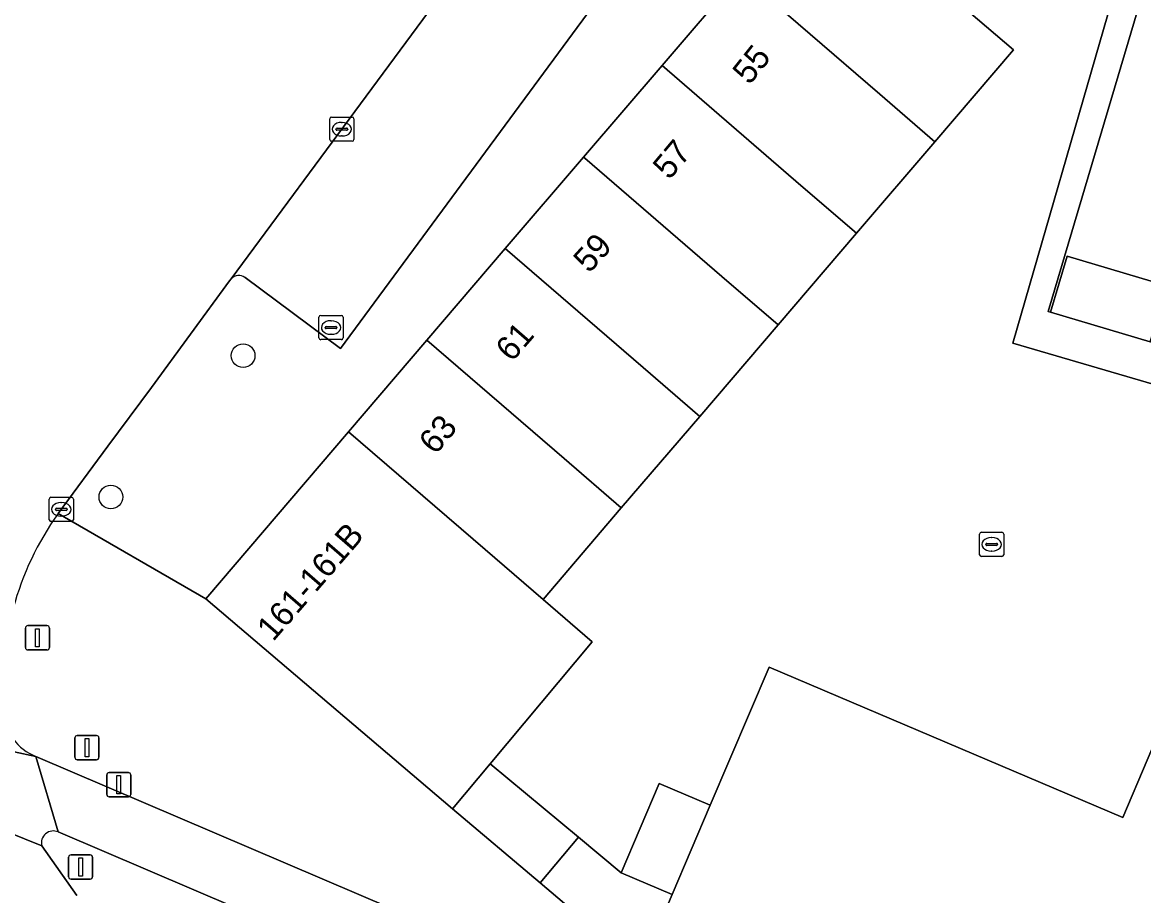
# Model space of a CAD drawing. Extents: x 161771 to 163125, y 382475 to 383179.
# Drawn here: x 162402.66 to 162448.94, y 382559.14 to 382595.18 of the extents above; entities that cross this region are included whole.
import ezdxf

# ---------------------------------------------------------------- set-up
doc = ezdxf.new("R2010")
doc.units = 0
for name, color, linetype in [('IMGEO_Berm_groen', 7, 'Continuous'), ('IMGEO_Boom', 7, 'Continuous'), ('IMGEO_Drukknoppaal', 7, 'Continuous'), ('IMGEO_Erf', 7, 'Continuous'), ('IMGEO_Fietspad_gesloten', 7, 'Continuous'), ('IMGEO_Kolk', 7, 'Continuous'), ('IMGEO_Pand', 7, 'Continuous'), ('IMGEO_Pand_nummerreeks', 7, 'Continuous'), ('IMGEO_Parkeervlak_open', 7, 'Continuous'), ('IMGEO_Rijbaan_lokaal_gesloten', 7, 'Continuous'), ('IMGEO_Rijbaan_lokaal_open', 7, 'Continuous'), ('IMGEO_Rioolput', 7, 'Continuous'), ('IMGEO_Verkeersregelinstallatiepaal', 7, 'Continuous'), ('IMGEO_Voetpad_open', 7, 'Continuous')]:
    doc.layers.add(name, color=color, linetype=linetype)

msp = doc.modelspace()

# ---------------------------------------------------------------- linework, layer by layer
at = {"layer": 'IMGEO_Berm_groen'}
for points in [[(162469.061, 382534.017), (162404.14, 382561.763)], [(162403.459, 382561.19), (162404.901, 382559.138)]]:
    msp.add_lwpolyline(points, dxfattribs=at)
msp.add_arc((162403.938, 382561.312), 0.494, 65.9174, 194.2378, dxfattribs=at)
at = {"layer": 'IMGEO_Boom'}
for centre in [(162411.773, 382581.424), (162406.313, 382575.59)]:
    msp.add_circle(centre, 0.489, dxfattribs=at)
at = {"layer": 'IMGEO_Drukknoppaal'}
for p, q in [((162406.144, 382563.316), (162406.144, 382564.116)), ((162406.144, 382564.116), (162406.144, 382563.316)), ((162406.244, 382564.216), (162407.034, 382564.216)), ((162407.034, 382564.216), (162406.244, 382564.216)), ((162407.134, 382564.116), (162407.134, 382563.316)), ((162407.134, 382563.316), (162407.134, 382564.116)), ((162407.034, 382563.216), (162406.244, 382563.216)), ((162406.244, 382563.216), (162407.034, 382563.216))]:
    msp.add_line(p, q, dxfattribs=at)
msp.add_lwpolyline([(162406.564, 382564.091), (162406.714, 382564.091), (162406.714, 382563.341), (162406.564, 382563.341), (162406.564, 382564.091)], dxfattribs=at)
for centre, start, end in [((162406.244, 382564.116), 90, 180), ((162406.244, 382564.116), 90, 180), ((162407.034, 382564.116), 0, 90), ((162407.034, 382564.116), 360, 90), ((162406.244, 382563.316), 180, 270), ((162406.244, 382563.316), 180, 270), ((162407.034, 382563.316), 270, 0), ((162407.034, 382563.316), 270, 0)]:
    msp.add_arc(centre, 0.1, start, end, dxfattribs=at)
at = {"layer": 'IMGEO_Erf'}
for points in [[(162449.807, 382599.423), (162445, 382583.251), (162445.105, 382583.214), (162445.786, 382585.524), (162449.901, 382584.31)], [(162479.442, 382571.437), (162443.542, 382581.946), (162447.462, 382595.504), (162446.694, 382595.726), (162447.021, 382596.856), (162443.112, 382597.984), (162441.344, 382595.946), (162443.573, 382594.045), (162440.326, 382590.253), (162437.091, 382586.474), (162433.855, 382582.695), (162430.619, 382578.916), (162427.384, 382575.137), (162424.152, 382571.362), (162426.182, 382569.617), (162421.975, 382564.582), (162425.614, 382561.549), (162427.379, 382560.074), (162428.95, 382563.764), (162431.057, 382562.867), (162433.486, 382568.571), (162448.082, 382562.355), (162450.099, 382567.09)]]:
    msp.add_lwpolyline(points, dxfattribs=at)
at = {"layer": 'IMGEO_Fietspad_gesloten'}
msp.add_lwpolyline([(162521.087, 382523.559), (162520.825, 382523.575), (162513.343, 382524.453), (162510.286, 382524.663), (162510.033, 382524.703), (162497.786, 382526.615), (162496.462, 382526.848), (162495.481, 382527.248), (162479.297, 382532.536), (162475.554, 382533.976), (162403.216, 382564.883), (162404.14, 382561.763), (162469.061, 382534.017), (162472.252, 382532.621), (162472.813, 382532.398)], dxfattribs=at)
at = {"layer": 'IMGEO_Kolk'}
for p, q in [((162415.347, 382590.345), (162415.347, 382591.197)), ((162415.422, 382591.271), (162416.274, 382591.271)), ((162416.348, 382591.197), (162416.348, 382590.345)), ((162415.606, 382590.765), (162415.606, 382590.777)), ((162416.044, 382590.728), (162415.646, 382590.728)), ((162415.649, 382590.814), (162416.047, 382590.814)), ((162415.835, 382591.051), (162415.86, 382591.051)), ((162416.09, 382590.777), (162416.09, 382590.765)), ((162416.274, 382590.271), (162415.422, 382590.271)), ((162415.858, 382590.491), (162415.833, 382590.491)), ((162403.765, 382574.653), (162403.765, 382575.505)), ((162403.84, 382575.579), (162404.692, 382575.579)), ((162404.766, 382575.505), (162404.766, 382574.653)), ((162404.024, 382575.073), (162404.024, 382575.085)), ((162404.462, 382575.036), (162404.064, 382575.036)), ((162404.067, 382575.122), (162404.465, 382575.122)), ((162404.253, 382575.359), (162404.278, 382575.359)), ((162404.508, 382575.085), (162404.508, 382575.073)), ((162404.692, 382574.579), (162403.84, 382574.579)), ((162404.276, 382574.799), (162404.251, 382574.799)), ((162442.172, 382573.207), (162442.172, 382574.059)), ((162442.247, 382574.133), (162443.099, 382574.133)), ((162443.173, 382574.059), (162443.173, 382573.207)), ((162442.431, 382573.627), (162442.431, 382573.639)), ((162442.869, 382573.59), (162442.471, 382573.59)), ((162442.474, 382573.676), (162442.872, 382573.676)), ((162442.66, 382573.913), (162442.685, 382573.913)), ((162442.915, 382573.639), (162442.915, 382573.627)), ((162443.099, 382573.133), (162442.247, 382573.133)), ((162442.683, 382573.353), (162442.658, 382573.353))]:
    msp.add_line(p, q, dxfattribs=at)
for points in [[(162415.347, 382590.345), (162415.347, 382591.197)], [(162415.422, 382591.271), (162416.274, 382591.271)], [(162416.348, 382591.197), (162416.348, 382590.345)], [(162416.274, 382590.271), (162415.422, 382590.271)], [(162403.765, 382574.653), (162403.765, 382575.505)], [(162403.84, 382575.579), (162404.692, 382575.579)], [(162404.766, 382575.505), (162404.766, 382574.653)], [(162404.692, 382574.579), (162403.84, 382574.579)], [(162442.172, 382573.207), (162442.172, 382574.059)], [(162442.247, 382574.133), (162443.099, 382574.133)], [(162443.173, 382574.059), (162443.173, 382573.207)], [(162443.099, 382573.133), (162442.247, 382573.133)]]:
    msp.add_lwpolyline(points, dxfattribs=at)
for centre, radius, start, end in [((162415.424, 382591.195), 0.0765, 91.552, 178.448), ((162415.424, 382591.195), 0.0765, 91.552, 178.448), ((162416.272, 382591.195), 0.0765, 1.552, 88.448), ((162416.272, 382591.195), 0.0765, 1.552, 88.448), ((162415.646, 382590.774), 0.0403, 85.8775, 175.7526), ((162415.643, 382590.764), 0.0366, 178.938, 274.7102), ((162416.047, 382590.771), 0.043, 264.8664, 352.4533), ((162416.051, 382590.776), 0.0386, 1.7309, 96.639), ((162415.424, 382590.347), 0.0765, 181.552, 268.448), ((162415.424, 382590.347), 0.0765, 181.552, 268.448), ((162416.272, 382590.347), 0.0765, 271.552, 358.448), ((162416.272, 382590.347), 0.0765, 271.552, 358.448), ((162403.842, 382575.503), 0.0765, 91.552, 178.448), ((162403.842, 382575.503), 0.0765, 91.552, 178.448), ((162404.69, 382575.503), 0.0765, 1.552, 88.448), ((162404.69, 382575.503), 0.0765, 1.552, 88.448), ((162404.064, 382575.082), 0.0403, 85.8775, 175.7526), ((162404.061, 382575.072), 0.0366, 178.938, 274.7102), ((162404.465, 382575.079), 0.043, 264.8664, 352.4533), ((162404.469, 382575.084), 0.0386, 1.7309, 96.639), ((162403.842, 382574.655), 0.0765, 181.552, 268.448), ((162403.842, 382574.655), 0.0765, 181.552, 268.448), ((162404.69, 382574.655), 0.0765, 271.552, 358.448), ((162404.69, 382574.655), 0.0765, 271.552, 358.448), ((162442.249, 382574.057), 0.0765, 91.552, 178.448), ((162442.249, 382574.057), 0.0765, 91.552, 178.448), ((162443.097, 382574.057), 0.0765, 1.552, 88.448), ((162443.097, 382574.057), 0.0765, 1.552, 88.448), ((162442.471, 382573.636), 0.0403, 85.8775, 175.7526), ((162442.468, 382573.626), 0.0366, 178.938, 274.7102), ((162442.872, 382573.633), 0.043, 264.8664, 352.4533), ((162442.876, 382573.638), 0.0386, 1.7309, 96.639), ((162442.249, 382573.209), 0.0765, 181.552, 268.448), ((162442.249, 382573.209), 0.0765, 181.552, 268.448), ((162443.097, 382573.209), 0.0765, 271.552, 358.448), ((162443.097, 382573.209), 0.0765, 271.552, 358.448)]:
    msp.add_arc(centre, radius, start, end, dxfattribs=at)
for centre, major_axis, ratio, start_param, end_param in [((162415.834, 382590.771), (-0.387, 0.002), 0.722429, 4.712389, 7.853982), ((162415.859, 382590.771), (-0.39, 0.002), 0.717154, 1.570796, 4.712389), ((162404.252, 382575.079), (-0.387, 0.002), 0.722429, 4.712389, 7.853982), ((162404.277, 382575.079), (-0.39, 0.002), 0.717154, 1.570796, 4.712389), ((162442.659, 382573.633), (-0.387, 0.002), 0.722429, 4.712389, 7.853982), ((162442.684, 382573.633), (-0.39, 0.002), 0.717154, 1.570796, 4.712389)]:
    msp.add_ellipse(centre, major_axis=major_axis, ratio=ratio, start_param=start_param, end_param=end_param, dxfattribs=at)
at = {"layer": 'IMGEO_Pand'}
for points in [[(162441.344, 382595.946), (162435.507, 382600.923), (162432.3, 382597.178), (162438.057, 382592.211), (162440.326, 382590.253), (162443.573, 382594.045)], [(162438.057, 382592.211), (162432.3, 382597.178), (162429.065, 382593.399), (162434.798, 382588.452), (162437.091, 382586.474), (162440.326, 382590.253)], [(162434.798, 382588.452), (162429.065, 382593.399), (162425.829, 382589.619), (162425.877, 382589.577), (162431.539, 382584.693), (162433.855, 382582.695), (162437.091, 382586.474)], [(162431.539, 382584.693), (162425.877, 382589.577), (162425.829, 382589.619), (162422.593, 382585.84), (162428.28, 382580.934), (162430.619, 382578.916), (162433.855, 382582.695)], [(162428.28, 382580.934), (162422.593, 382585.84), (162419.358, 382582.061), (162425.021, 382577.175), (162427.384, 382575.137), (162430.619, 382578.916)], [(162449.901, 382584.31), (162445.786, 382585.524), (162445.105, 382583.214), (162449.219, 382581.999)], [(162425.021, 382577.175), (162419.358, 382582.061), (162416.122, 382578.282), (162421.762, 382573.417), (162424.152, 382571.362), (162427.384, 382575.137)], [(162424.152, 382571.362), (162421.762, 382573.417), (162416.122, 382578.282), (162410.234, 382571.388), (162420.418, 382562.718), (162421.975, 382564.582), (162426.182, 382569.617)], [(162455.89, 382558.94), (162457.939, 382563.752), (162450.099, 382567.09), (162448.082, 382562.355), (162433.486, 382568.571), (162431.057, 382562.867), (162429.486, 382559.177), (162428.378, 382556.576), (162442.176, 382550.686), (162456.309, 382544.653), (162459.282, 382543.394), (162459.996, 382544.99), (162463.859, 382543.342), (162468.969, 382555.275), (162466.362, 382556.385), (162465.676, 382554.773)], [(162421.975, 382564.582), (162420.418, 382562.718), (162424.036, 382559.661), (162425.614, 382561.549)], [(162427.379, 382560.074), (162429.486, 382559.177), (162431.057, 382562.867), (162428.95, 382563.764)], [(162425.614, 382561.549), (162424.036, 382559.661), (162426.955, 382557.189), (162428.378, 382556.576), (162429.486, 382559.177), (162427.379, 382560.074)]]:
    msp.add_lwpolyline(points, close=True, dxfattribs=at)
at = {"layer": 'IMGEO_Parkeervlak_open'}
for points in [[(162428.004, 382607.232), (162411.282, 382584.599)], [(162411.85, 382584.649), (162415.795, 382581.715), (162431.976, 382603.679), (162428.174, 382606.474)]]:
    msp.add_lwpolyline(points, dxfattribs=at)
msp.add_arc((162411.594, 382584.3), 0.432, 53.7547, 136.3067, dxfattribs=at)
at = {"layer": 'IMGEO_Rijbaan_lokaal_gesloten'}
for points in [[(162372.627, 382571.251), (162372.314, 382571.332), (162371.759, 382569.909), (162400.589, 382562.35), (162403.459, 382561.19)], [(162404.14, 382561.763), (162403.216, 382564.883), (162402.327, 382565.068), (162372.627, 382571.251)], [(162404.901, 382559.138), (162403.459, 382561.19), (162400.589, 382562.35), (162396.854, 382558.747), (162396.225, 382558.14), (162418.441, 382549.545), (162424.959, 382547.023), (162446.937, 382537.768), (162467.002, 382529.137), (162468.115, 382531.895), (162467.453, 382532.184), (162450.486, 382539.41)]]:
    msp.add_lwpolyline(points, dxfattribs=at)
msp.add_arc((162403.938, 382561.312), 0.494, 65.9174, 194.2378, dxfattribs=at)
at = {"layer": 'IMGEO_Rijbaan_lokaal_open'}
for points in [[(162404.135, 382574.905), (162406.193, 382577.683), (162407.992, 382580.104), (162411.216, 382584.51), (162411.282, 382584.599), (162428.004, 382607.232), (162439.892, 382623.551), (162440.057, 382623.883), (162450.381, 382641.534), (162450.597, 382641.828), (162451.23, 382642.792), (162451.763, 382643.729), (162454.89, 382648.901), (162458.673, 382655.168), (162463.316, 382663.492), (162468.158, 382672.932), (162472.466, 382682.195)], [(162372.384, 382571.512), (162372.314, 382571.332), (162372.627, 382571.251), (162402.327, 382565.068), (162403.216, 382564.883)]]:
    msp.add_lwpolyline(points, dxfattribs=at)
for centre, radius, start, end in [((162414.051, 382567.806), 12.195, 144.4022, 185.1869), ((162403.943, 382566.787), 2.038, 182.3436, 249.1177)]:
    msp.add_arc(centre, radius, start, end, dxfattribs=at)
at = {"layer": 'IMGEO_Rioolput'}
for p, q in [((162414.902, 382582.158), (162414.902, 382583.01)), ((162414.977, 382583.084), (162415.829, 382583.084)), ((162415.39, 382582.864), (162415.415, 382582.864)), ((162415.903, 382583.01), (162415.903, 382582.158)), ((162415.161, 382582.578), (162415.161, 382582.59)), ((162415.599, 382582.541), (162415.201, 382582.541)), ((162415.204, 382582.627), (162415.602, 382582.627)), ((162415.645, 382582.59), (162415.645, 382582.578)), ((162415.829, 382582.084), (162414.977, 382582.084)), ((162415.413, 382582.304), (162415.388, 382582.304))]:
    msp.add_line(p, q, dxfattribs=at)
for points in [[(162414.902, 382582.158), (162414.902, 382583.01)], [(162414.977, 382583.084), (162415.829, 382583.084)], [(162415.903, 382583.01), (162415.903, 382582.158)], [(162415.829, 382582.084), (162414.977, 382582.084)]]:
    msp.add_lwpolyline(points, dxfattribs=at)
for centre, radius, start, end in [((162414.979, 382583.008), 0.0765, 91.552, 178.448), ((162414.979, 382583.008), 0.0765, 91.552, 178.448), ((162415.827, 382583.008), 0.0765, 1.552, 88.448), ((162415.827, 382583.008), 0.0765, 1.552, 88.448), ((162415.201, 382582.587), 0.0403, 85.8775, 175.7526), ((162415.198, 382582.577), 0.0366, 178.938, 274.7102), ((162415.602, 382582.584), 0.043, 264.8664, 352.4533), ((162415.606, 382582.589), 0.0386, 1.7309, 96.639), ((162414.979, 382582.16), 0.0765, 181.552, 268.448), ((162414.979, 382582.16), 0.0765, 181.552, 268.448), ((162415.827, 382582.16), 0.0765, 271.552, 358.448), ((162415.827, 382582.16), 0.0765, 271.552, 358.448)]:
    msp.add_arc(centre, radius, start, end, dxfattribs=at)
for centre, major_axis, ratio, start_param, end_param in [((162415.389, 382582.584), (-0.387, 0.002), 0.722429, 4.712389, 7.853982), ((162415.414, 382582.584), (-0.39, 0.002), 0.717154, 1.570796, 4.712389)]:
    msp.add_ellipse(centre, major_axis=major_axis, ratio=ratio, start_param=start_param, end_param=end_param, dxfattribs=at)
at = {"layer": 'IMGEO_Verkeersregelinstallatiepaal'}
for p, q in [((162402.785, 382569.379), (162402.785, 382570.179)), ((162402.785, 382570.179), (162402.785, 382569.379)), ((162402.885, 382570.279), (162403.675, 382570.279)), ((162403.675, 382570.279), (162402.885, 382570.279)), ((162403.775, 382570.179), (162403.775, 382569.379)), ((162403.775, 382569.379), (162403.775, 382570.179)), ((162403.675, 382569.279), (162402.885, 382569.279)), ((162402.885, 382569.279), (162403.675, 382569.279)), ((162404.928, 382565.745), (162405.718, 382565.745)), ((162405.718, 382565.745), (162404.928, 382565.745)), ((162404.828, 382564.845), (162404.828, 382565.645)), ((162404.828, 382565.645), (162404.828, 382564.845)), ((162405.818, 382565.645), (162405.818, 382564.845)), ((162405.818, 382564.845), (162405.818, 382565.645)), ((162405.718, 382564.745), (162404.928, 382564.745)), ((162404.928, 382564.745), (162405.718, 382564.745)), ((162404.568, 382559.917), (162404.568, 382560.717)), ((162404.568, 382560.717), (162404.568, 382559.917)), ((162404.668, 382560.817), (162405.458, 382560.817)), ((162405.458, 382560.817), (162404.668, 382560.817)), ((162405.558, 382560.717), (162405.558, 382559.917)), ((162405.558, 382559.917), (162405.558, 382560.717)), ((162405.458, 382559.817), (162404.668, 382559.817)), ((162404.668, 382559.817), (162405.458, 382559.817))]:
    msp.add_line(p, q, dxfattribs=at)
for points in [[(162403.205, 382570.154), (162403.355, 382570.154), (162403.355, 382569.404), (162403.205, 382569.404), (162403.205, 382570.154)], [(162405.248, 382565.62), (162405.398, 382565.62), (162405.398, 382564.87), (162405.248, 382564.87), (162405.248, 382565.62)], [(162404.988, 382560.692), (162405.138, 382560.692), (162405.138, 382559.942), (162404.988, 382559.942), (162404.988, 382560.692)]]:
    msp.add_lwpolyline(points, dxfattribs=at)
for centre, start, end in [((162402.885, 382570.179), 90, 180), ((162402.885, 382570.179), 90, 180), ((162403.675, 382570.179), 0, 90), ((162403.675, 382570.179), 360, 90), ((162402.885, 382569.379), 180, 270), ((162402.885, 382569.379), 180, 270), ((162403.675, 382569.379), 270, 0), ((162403.675, 382569.379), 270, 0), ((162404.928, 382565.645), 90, 180), ((162404.928, 382565.645), 90, 180), ((162405.718, 382565.645), 0, 90), ((162405.718, 382565.645), 360, 90), ((162404.928, 382564.845), 180, 270), ((162404.928, 382564.845), 180, 270), ((162405.718, 382564.845), 270, 0), ((162405.718, 382564.845), 270, 0), ((162404.668, 382560.717), 90, 180), ((162404.668, 382560.717), 90, 180), ((162405.458, 382560.717), 0, 90), ((162405.458, 382560.717), 360, 90), ((162404.668, 382559.917), 180, 270), ((162404.668, 382559.917), 180, 270), ((162405.458, 382559.917), 270, 0), ((162405.458, 382559.917), 270, 0)]:
    msp.add_arc(centre, 0.1, start, end, dxfattribs=at)
at = {"layer": 'IMGEO_Voetpad_open'}
msp.add_lwpolyline([(162450.808, 382602.815), (162451.781, 382606.114), (162453.196, 382610.909), (162455.048, 382617.15), (162453.051, 382617.743), (162452.021, 382613.36), (162447.736, 382599.329), (162447.021, 382596.856), (162446.694, 382595.726), (162447.462, 382595.504), (162443.542, 382581.946), (162479.442, 382571.437), (162479.73, 382572.971), (162474.776, 382574.402), (162469.898, 382575.851), (162465.935, 382577.029), (162449.219, 382581.999), (162445.105, 382583.214), (162445, 382583.251), (162449.807, 382599.423)], close=True, dxfattribs=at)
for points in [[(162428.174, 382606.474), (162431.976, 382603.679), (162415.795, 382581.715), (162411.85, 382584.649)], [(162411.282, 382584.599), (162411.216, 382584.51), (162407.992, 382580.104), (162406.193, 382577.683), (162404.135, 382574.905), (162410.234, 382571.388), (162416.122, 382578.282), (162419.358, 382582.061), (162422.593, 382585.84), (162425.829, 382589.619), (162429.065, 382593.399), (162432.3, 382597.178), (162435.507, 382600.923)], [(162472.879, 382537.54), (162459.282, 382543.394), (162456.309, 382544.653), (162442.176, 382550.686), (162428.378, 382556.576), (162426.955, 382557.189), (162424.036, 382559.661), (162420.418, 382562.718), (162410.234, 382571.388), (162404.135, 382574.905)], [(162403.216, 382564.883), (162475.554, 382533.976), (162479.297, 382532.536), (162495.481, 382527.248)]]:
    msp.add_lwpolyline(points, dxfattribs=at)
for centre, radius, start, end in [((162411.594, 382584.3), 0.432, 53.7547, 136.3067), ((162414.051, 382567.806), 12.195, 144.4022, 185.1869), ((162403.943, 382566.787), 2.038, 182.3436, 249.1177)]:
    msp.add_arc(centre, radius, start, end, dxfattribs=at)

# ---------------------------------------------------------------- texts
at = {"layer": 'IMGEO_Pand_nummerreeks'}
for s, rotation, p in [('55', 51.5204, (162432.679, 382592.563)), ('57', 49.9218, (162429.367, 382588.645)), ('59', 47.8305, (162426.059, 382584.793)), ('61', 49.0681, (162422.865, 382581.127)), ('63', 50.4719, (162419.716, 382577.297)), ('161-161B', 49.0796, (162413.011, 382569.592))]:
    msp.add_text(s, height=1, rotation=rotation, dxfattribs=at).set_placement(p)

doc.saveas('drawing.dxf')
